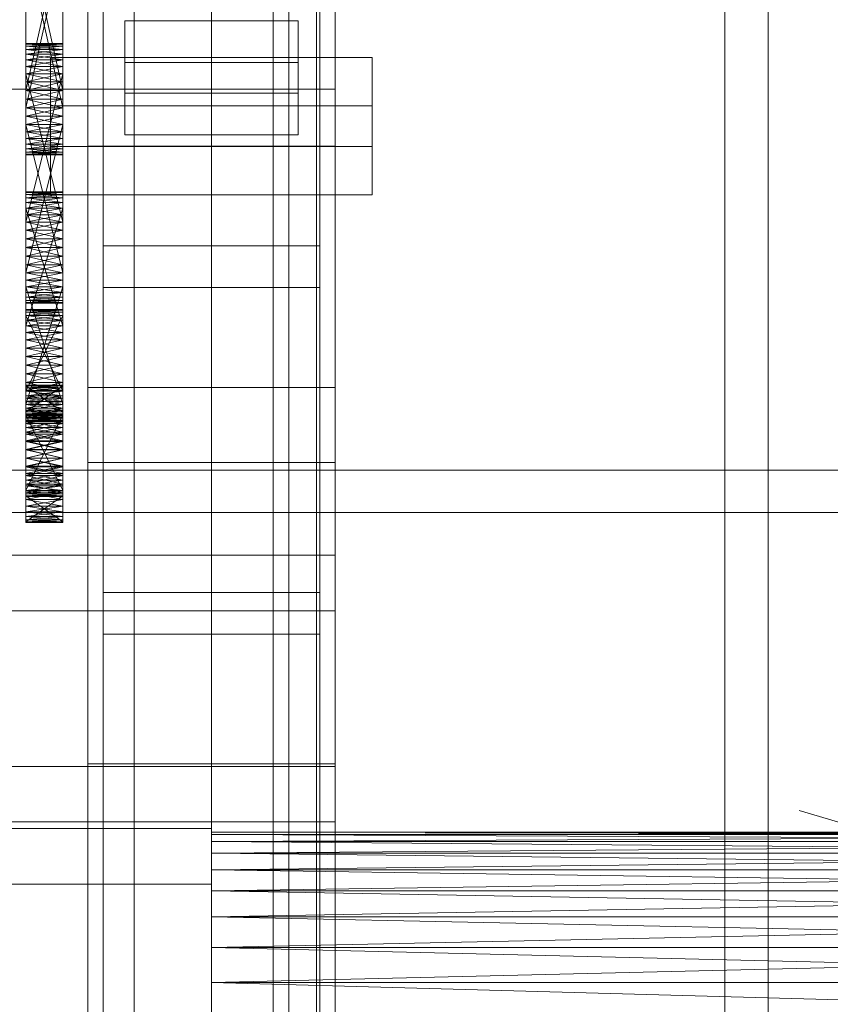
# Model space of a CAD drawing. Header units: millimetres. Extents: x -3490 to 61924, y -72580 to 6847.
# Tile 304 of 656: x 1449 to 1580, y -33686 to -33527. Entities that reach past the tile are written whole.
import ezdxf

# ---------------------------------------------------------------- set-up
doc = ezdxf.new("R2010")
doc.units = ezdxf.units.MM
for name, color, linetype, lineweight in [('COTAS_O', 1, 'Continuous', 0), ('frontal_C03', 7, 'Continuous', 0), ('frontal_secador', 7, 'Continuous', 0), ('frontal_tolva', 7, 'Continuous', 0)]:
    doc.layers.add(name, color=color, linetype=linetype, lineweight=lineweight)
doc.dimstyles.new('R19_100', dxfattribs={"dimtxt": 250, "dimasz": 150, "dimexe": 150, "dimexo": 80, "dimgap": 100, "dimtad": 1, "dimtih": 1, "dimtoh": 1, "dimdsep": 46, "dimcen": 0.09, "dimadec": 0, "dimazin": 0, "dimtfac": 1, "dimtdec": 4, "dimtofl": 0, "dimtmove": 0, "dimatfit": 3, "dimfxl": 1, "dimtolj": 1, "dimtzin": 0, "dimarcsym": 0})

# ---------------------------------------------------------------- blocks, each defined once
blk = doc.blocks.new('DIM_R29_57')
at = {"layer": 'COTAS_O'}
for p, q in [((-1725, -33700), (-1575, -33655)), ((1725, -33700), (1575, -33655)), ((-1725, -34400), (-1725, -33700)), ((-1725, -33700), (1725, -33700)), ((-1725, -33700), (-1575, -33745)), ((1725, -33700), (1575, -33745)), ((1725, -34400), (1725, -33700))]:
    blk.add_line(p, q, dxfattribs=at)
blk.add_text('3450 O', height=250, dxfattribs=at).set_placement((0, -33600))

msp = doc.modelspace()

# ---------------------------------------------------------------- linework, layer by layer
at = {"layer": 'frontal_C03'}
for p, q in [((1500, -32314.944), (1500, -34875.113)), ((1500, -34879.011), (1500, -32318.841)), ((1490, -35975), (1490, -32996.942)), ((1497, -35975), (1497, -32996.942)), ((1563, -35975), (1563, -32996.942)), ((1570, -35975), (1570, -32996.942)), ((1490, -35975), (1490, -33266.434)), ((1497, -35975), (1497, -33266.434)), ((1563, -35975), (1563, -33266.434)), ((1570, -35975), (1570, -33266.434)), ((1460, -33547.668), (1460, -33278.176)), ((1500, -33278.176), (1500, -33547.668)), ((1467.5, -33879.447), (1467.5, -33284.487)), ((1492.5, -33284.487), (1492.5, -33879.447)), ((1462.5, -33619.765), (1462.5, -33294.297)), ((1497.5, -33294.297), (1497.5, -33619.765)), ((1462.5, -33626.502), (1462.5, -33301.034)), ((1497.5, -33626.502), (1497.5, -33301.034)), ((1467.5, -33905.804), (1467.5, -33310.844)), ((1492.5, -33905.804), (1492.5, -33310.844)), ((1460, -33586.646), (1460, -33317.154)), ((1500, -33586.646), (1500, -33317.154)), ((1460, -33598.772), (1460, -33329.281)), ((1500, -33329.281), (1500, -33598.772)), ((1460, -33647.495), (1460, -33378.004)), ((1500, -33647.495), (1500, -33378.004)), ((1480, -33388.418), (1480, -33735.325)), ((1480, -33744.308), (1480, -33397.401)), ((1466, -33534.174), (1466, -33527.436)), ((1466, -33527.436), (1494, -33527.436)), ((1466, -33539.13), (1466, -33527.436)), ((1494, -33527.436), (1494, -33534.174)), ((1494, -33527.436), (1494, -33539.13)), ((1500, -33538.458), (1500, -33526.765)), ((1500, -33538.458), (1500, -33527.05)), ((1454, -33547.736), (1454, -33533.363)), ((1454, -33533.363), (1506, -33533.363)), ((1454, -33541.159), (1454, -33533.363)), ((1494, -33534.174), (1466, -33534.174)), ((1466, -33534.174), (1466, -33545.867)), ((1494, -33545.867), (1494, -33534.174)), ((1506, -33533.363), (1506, -33547.736)), ((1506, -33533.363), (1506, -33541.159)), ((-1500, -33538.458), (1500, -33538.458)), ((1494, -33539.13), (1466, -33539.13)), ((1466, -33539.13), (1466, -33545.867)), ((1494, -33545.867), (1494, -33539.13)), ((1506, -33541.159), (1454, -33541.159)), ((1454, -33541.159), (1454, -33555.532)), ((1506, -33555.532), (1506, -33541.159)), ((1466, -33545.867), (1494, -33545.867)), ((1506, -33547.736), (1454, -33547.736)), ((1454, -33547.736), (1454, -33555.532)), ((1500, -33547.668), (1460, -33547.668)), ((1460, -33547.668), (1460, -33586.646)), ((1460, -33817.159), (1460, -33547.668)), ((1500, -33586.646), (1500, -33547.668)), ((1500, -33547.668), (1500, -33817.159)), ((1506, -33555.532), (1506, -33547.736)), ((1454, -33555.532), (1506, -33555.532)), ((1462.5, -33570.525), (1462.5, -33563.788)), ((1462.5, -33563.788), (1497.5, -33563.788)), ((1462.5, -33889.257), (1462.5, -33563.788)), ((1497.5, -33563.788), (1497.5, -33570.525)), ((1497.5, -33563.788), (1497.5, -33889.257)), ((1497.5, -33570.525), (1462.5, -33570.525)), ((1462.5, -33895.994), (1462.5, -33570.525)), ((1497.5, -33895.994), (1497.5, -33570.525)), ((1460, -33586.646), (1500, -33586.646)), ((1460, -33856.137), (1460, -33586.646)), ((1500, -33856.137), (1500, -33586.646)), ((1500, -33598.772), (1460, -33598.772)), ((1460, -33598.772), (1460, -33647.495)), ((1460, -33868.264), (1460, -33598.772)), ((1500, -33647.495), (1500, -33598.772)), ((1500, -33598.772), (1500, -33868.264)), ((-1500, -33613.77), (1500, -33613.77)), ((1500, -33613.77), (1500, -33622.753)), ((1500, -33613.77), (1500, -33647.876)), ((1497.5, -33619.765), (1462.5, -33619.765)), ((1462.5, -33619.765), (1462.5, -33626.502)), ((1497.5, -33626.502), (1497.5, -33619.765)), ((1500, -33622.753), (-1500, -33622.753)), ((1500, -33656.859), (1500, -33622.753)), ((1462.5, -33626.502), (1497.5, -33626.502)), ((1500, -33647.876), (-1500, -33647.876)), ((1460, -33647.495), (1500, -33647.495)), ((1460, -33916.987), (1460, -33647.495)), ((1500, -33916.987), (1500, -33647.495)), ((1500, -33656.859), (1500, -33647.876)), ((-1500, -33656.859), (1500, -33656.859)), ((1440, -33657.91), (1480, -33657.91)), ((1480, -33657.91), (1480, -33666.893)), ((1480, -33657.91), (1480, -34004.816)), ((1480, -33666.893), (1440, -33666.893)), ((1480, -34013.799), (1480, -33666.893))]:
    msp.add_line(p, q, dxfattribs=at)
at = {"layer": 'frontal_secador'}
for p, q in [((1450, -33506.219), (1450, -33541.483)), ((1450, -33544.161), (1450, -33506.219)), ((1456, -33541.483), (1456, -33506.219)), ((1456, -33506.219), (1456, -33544.161)), ((1450, -33540.075), (1450, -33509.414)), ((1450, -33545.365), (1450, -33509.414)), ((1450, -33548.635), (1450, -33509.414)), ((1456, -33509.414), (1456, -33540.075)), ((1456, -33509.414), (1456, -33545.365)), ((1456, -33509.414), (1456, -33548.635)), ((1450, -33510.719), (1450, -33538.667)), ((1450, -33510.719), (1450, -33541.483)), ((1450, -33544.161), (1450, -33510.719)), ((1456, -33538.667), (1456, -33510.719)), ((1456, -33541.483), (1456, -33510.719)), ((1456, -33510.719), (1456, -33544.161)), ((1450, -33540.075), (1450, -33512.092)), ((1450, -33512.092), (1450, -33538.667)), ((1450, -33512.092), (1450, -33542.857)), ((1450, -33512.092), (1450, -33545.365)), ((1450, -33512.092), (1450, -33548.635)), ((1456, -33512.092), (1450, -33538.667)), ((1456, -33538.667), (1450, -33512.092)), ((1450, -33541.483), (1450, -33513.5)), ((1450, -33544.161), (1450, -33513.5)), ((1456, -33512.092), (1456, -33540.075)), ((1456, -33538.667), (1456, -33512.092)), ((1456, -33542.857), (1456, -33512.092)), ((1456, -33545.365), (1456, -33512.092)), ((1456, -33548.635), (1456, -33512.092)), ((1456, -33513.5), (1456, -33541.483)), ((1456, -33513.5), (1456, -33544.161)), ((1450, -33514.908), (1450, -33542.857)), ((1450, -33541.483), (1450, -33514.908)), ((1456, -33541.483), (1450, -33514.908)), ((1456, -33514.908), (1450, -33541.483)), ((1456, -33542.857), (1456, -33514.908)), ((1456, -33514.908), (1456, -33541.483)), ((1450, -33531.186), (1450, -33531.075)), ((1456, -33531.186), (1450, -33531.075)), ((1456, -33531.075), (1450, -33531.075)), ((1456, -33531.075), (1450, -33531.186)), ((1450, -33531.075), (1450, -33531.516)), ((1450, -33531.186), (1450, -33532.056)), ((1450, -33531.516), (1450, -33531.186)), ((1450, -33533.711), (1450, -33531.186)), ((1456, -33531.516), (1450, -33531.186)), ((1456, -33531.186), (1450, -33531.186)), ((1456, -33531.186), (1450, -33531.516)), ((1450, -33532.056), (1450, -33531.516)), ((1456, -33532.056), (1450, -33531.516)), ((1456, -33531.516), (1450, -33531.516)), ((1456, -33531.516), (1450, -33532.056)), ((1450, -33531.516), (1450, -33532.794)), ((1450, -33531.516), (1450, -33534.785)), ((1450, -33531.516), (1450, -33562.642)), ((1450, -33532.056), (1450, -33533.711)), ((1450, -33532.794), (1450, -33532.056)), ((1450, -33532.056), (1450, -33535.99)), ((1450, -33532.056), (1450, -33541.483)), ((1456, -33532.794), (1450, -33532.056)), ((1456, -33532.056), (1450, -33532.056)), ((1456, -33532.056), (1450, -33532.794)), ((1456, -33531.186), (1456, -33531.075)), ((1456, -33531.516), (1456, -33531.075)), ((1456, -33532.056), (1456, -33531.186)), ((1456, -33531.186), (1456, -33531.516)), ((1456, -33531.186), (1456, -33533.711)), ((1456, -33531.516), (1456, -33532.056)), ((1456, -33532.794), (1456, -33531.516)), ((1456, -33534.785), (1456, -33531.516)), ((1456, -33562.642), (1456, -33531.516)), ((1456, -33533.711), (1456, -33532.056)), ((1456, -33532.056), (1456, -33532.794)), ((1456, -33535.99), (1456, -33532.056)), ((1456, -33541.483), (1456, -33532.056)), ((1450, -33533.711), (1450, -33532.794)), ((1456, -33533.711), (1450, -33532.794)), ((1456, -33532.794), (1450, -33532.794)), ((1456, -33532.794), (1450, -33533.711)), ((1450, -33532.794), (1450, -33534.785)), ((1450, -33533.711), (1450, -33535.99)), ((1450, -33534.785), (1450, -33533.711)), ((1450, -33561.268), (1450, -33533.711)), ((1450, -33566.831), (1450, -33533.711)), ((1450, -33533.711), (1450, -33541.483)), ((1450, -33573.05), (1450, -33533.711)), ((1456, -33534.785), (1450, -33533.711)), ((1456, -33533.711), (1450, -33533.711)), ((1456, -33533.711), (1450, -33534.785)), ((1456, -33532.794), (1456, -33533.711)), ((1456, -33534.785), (1456, -33532.794)), ((1456, -33535.99), (1456, -33533.711)), ((1456, -33533.711), (1456, -33534.785)), ((1456, -33533.711), (1456, -33561.268)), ((1456, -33533.711), (1456, -33566.831)), ((1456, -33541.483), (1456, -33533.711)), ((1456, -33533.711), (1456, -33573.05)), ((1450, -33535.99), (1450, -33534.785)), ((1456, -33535.99), (1450, -33534.785)), ((1456, -33534.785), (1450, -33534.785)), ((1456, -33534.785), (1450, -33535.99)), ((1450, -33534.785), (1450, -33559.964)), ((1450, -33537.294), (1450, -33534.785)), ((1450, -33534.785), (1450, -33562.642)), ((1450, -33540.075), (1450, -33534.785)), ((1450, -33570.414), (1450, -33534.785)), ((1456, -33534.785), (1456, -33535.99)), ((1456, -33559.964), (1456, -33534.785)), ((1456, -33534.785), (1456, -33537.294)), ((1456, -33562.642), (1456, -33534.785)), ((1456, -33534.785), (1456, -33540.075)), ((1456, -33534.785), (1456, -33570.414)), ((1450, -33535.99), (1450, -33538.667)), ((1450, -33537.294), (1450, -33535.99)), ((1450, -33561.268), (1450, -33535.99)), ((1450, -33535.99), (1450, -33559.964)), ((1450, -33535.99), (1450, -33541.483)), ((1456, -33537.294), (1450, -33535.99)), ((1456, -33535.99), (1450, -33535.99)), ((1456, -33535.99), (1450, -33559.964)), ((1456, -33559.964), (1450, -33535.99)), ((1456, -33535.99), (1450, -33537.294)), ((1450, -33538.667), (1450, -33537.294)), ((1456, -33538.667), (1450, -33537.294)), ((1456, -33537.294), (1450, -33537.294)), ((1450, -33540.075), (1450, -33537.294)), ((1456, -33537.294), (1450, -33538.667)), ((1456, -33538.667), (1456, -33535.99)), ((1456, -33535.99), (1456, -33537.294)), ((1456, -33535.99), (1456, -33561.268)), ((1456, -33559.964), (1456, -33535.99)), ((1456, -33541.483), (1456, -33535.99)), ((1456, -33537.294), (1456, -33538.667)), ((1456, -33537.294), (1456, -33540.075)), ((1450, -33538.667), (1450, -33540.075)), ((1456, -33538.667), (1450, -33538.667)), ((1456, -33538.667), (1450, -33540.075)), ((1450, -33538.667), (1450, -33541.483)), ((1456, -33540.075), (1450, -33538.667)), ((1456, -33540.075), (1456, -33538.667)), ((1456, -33541.483), (1456, -33538.667)), ((1450, -33542.857), (1450, -33540.075)), ((1450, -33540.075), (1450, -33541.483)), ((1450, -33545.365), (1450, -33540.075)), ((1456, -33540.075), (1450, -33540.075)), ((1456, -33540.075), (1450, -33541.483)), ((1456, -33541.483), (1450, -33540.075)), ((1450, -33570.414), (1450, -33540.075)), ((1456, -33540.075), (1456, -33542.857)), ((1456, -33541.483), (1456, -33540.075)), ((1456, -33540.075), (1456, -33545.365)), ((1456, -33540.075), (1456, -33570.414)), ((1450, -33542.857), (1450, -33541.483)), ((1456, -33541.483), (1450, -33541.483)), ((1456, -33541.483), (1450, -33542.857)), ((1456, -33542.857), (1450, -33541.483)), ((1450, -33541.483), (1450, -33544.161)), ((1450, -33541.483), (1450, -33569.34)), ((1450, -33541.483), (1450, -33571.331)), ((1450, -33541.483), (1450, -33573.05)), ((1450, -33541.483), (1450, -33546.439)), ((1450, -33541.483), (1450, -33548.965)), ((1456, -33541.483), (1456, -33542.857)), ((1456, -33544.161), (1456, -33541.483)), ((1456, -33569.34), (1456, -33541.483)), ((1456, -33571.331), (1456, -33541.483)), ((1456, -33573.05), (1456, -33541.483)), ((1456, -33546.439), (1456, -33541.483)), ((1456, -33548.965), (1456, -33541.483)), ((1450, -33545.365), (1450, -33542.857)), ((1450, -33542.857), (1450, -33544.161)), ((1456, -33542.857), (1450, -33542.857)), ((1456, -33542.857), (1450, -33544.161)), ((1456, -33544.161), (1450, -33542.857)), ((1450, -33568.135), (1450, -33542.857)), ((1450, -33570.414), (1450, -33542.857)), ((1456, -33542.857), (1456, -33545.365)), ((1456, -33544.161), (1456, -33542.857)), ((1456, -33542.857), (1456, -33568.135)), ((1456, -33542.857), (1456, -33570.414)), ((1450, -33544.161), (1450, -33545.365)), ((1456, -33544.161), (1450, -33544.161)), ((1456, -33544.161), (1450, -33545.365)), ((1456, -33545.365), (1450, -33544.161)), ((1450, -33544.161), (1450, -33569.34)), ((1450, -33568.135), (1450, -33544.161)), ((1456, -33568.135), (1450, -33544.161)), ((1456, -33544.161), (1450, -33568.135)), ((1450, -33546.439), (1450, -33544.161)), ((1450, -33548.094), (1450, -33544.161)), ((1450, -33548.965), (1450, -33544.161)), ((1450, -33547.357), (1450, -33545.365)), ((1450, -33545.365), (1450, -33546.439)), ((1450, -33548.635), (1450, -33545.365)), ((1456, -33545.365), (1450, -33545.365)), ((1456, -33545.365), (1450, -33546.439)), ((1456, -33546.439), (1450, -33545.365)), ((1456, -33545.365), (1456, -33544.161)), ((1456, -33569.34), (1456, -33544.161)), ((1456, -33544.161), (1456, -33568.135)), ((1456, -33544.161), (1456, -33546.439)), ((1456, -33544.161), (1456, -33548.094)), ((1456, -33544.161), (1456, -33548.965)), ((1456, -33545.365), (1456, -33547.357)), ((1456, -33546.439), (1456, -33545.365)), ((1456, -33545.365), (1456, -33548.635)), ((1450, -33546.439), (1450, -33547.357)), ((1456, -33546.439), (1450, -33546.439)), ((1456, -33546.439), (1450, -33547.357)), ((1456, -33547.357), (1450, -33546.439)), ((1450, -33548.094), (1450, -33546.439)), ((1450, -33546.439), (1450, -33548.965)), ((1456, -33547.357), (1456, -33546.439)), ((1456, -33546.439), (1456, -33548.094)), ((1456, -33548.965), (1456, -33546.439)), ((1450, -33548.635), (1450, -33547.357)), ((1450, -33547.357), (1450, -33548.094)), ((1456, -33547.357), (1450, -33547.357)), ((1456, -33547.357), (1450, -33548.094)), ((1456, -33548.094), (1450, -33547.357)), ((1450, -33548.094), (1450, -33548.635)), ((1456, -33548.094), (1450, -33548.094)), ((1456, -33548.094), (1450, -33548.635)), ((1456, -33548.635), (1450, -33548.094)), ((1450, -33548.965), (1450, -33548.094)), ((1456, -33547.357), (1456, -33548.635)), ((1456, -33548.094), (1456, -33547.357)), ((1456, -33548.635), (1456, -33548.094)), ((1456, -33548.094), (1456, -33548.965)), ((1450, -33549.075), (1450, -33548.635)), ((1450, -33548.635), (1450, -33548.965)), ((1456, -33548.635), (1450, -33548.635)), ((1456, -33548.635), (1450, -33548.965)), ((1456, -33548.965), (1450, -33548.635)), ((1450, -33548.965), (1450, -33549.075)), ((1456, -33548.965), (1450, -33548.965)), ((1456, -33548.965), (1450, -33549.075)), ((1456, -33549.075), (1450, -33548.965)), ((1456, -33549.075), (1450, -33549.075)), ((1456, -33548.635), (1456, -33549.075)), ((1456, -33548.965), (1456, -33548.635)), ((1456, -33549.075), (1456, -33548.965)), ((1450, -33555.16), (1450, -33555.05)), ((1456, -33555.16), (1450, -33555.05)), ((1456, -33555.05), (1450, -33555.05)), ((1456, -33555.05), (1450, -33555.16)), ((1450, -33555.05), (1450, -33555.49)), ((1450, -33555.05), (1450, -33556.768)), ((1450, -33555.05), (1450, -33578.99)), ((1450, -33561.268), (1450, -33555.05)), ((1450, -33555.16), (1450, -33556.031)), ((1450, -33555.49), (1450, -33555.16)), ((1450, -33555.16), (1450, -33557.686)), ((1456, -33555.49), (1450, -33555.16)), ((1456, -33555.16), (1450, -33555.16)), ((1456, -33555.16), (1450, -33555.49)), ((1450, -33556.031), (1450, -33555.49)), ((1456, -33556.031), (1450, -33555.49)), ((1456, -33555.49), (1450, -33555.49)), ((1456, -33555.49), (1450, -33556.031)), ((1450, -33555.49), (1450, -33556.768)), ((1450, -33556.031), (1450, -33557.686)), ((1450, -33556.768), (1450, -33556.031)), ((1450, -33577.785), (1450, -33556.031)), ((1450, -33583.075), (1450, -33556.031)), ((1450, -33556.031), (1450, -33568.135)), ((1450, -33591.635), (1450, -33556.031)), ((1456, -33556.768), (1450, -33556.031)), ((1456, -33556.031), (1450, -33556.031)), ((1456, -33556.031), (1450, -33556.768)), ((1456, -33555.16), (1456, -33555.05)), ((1456, -33555.49), (1456, -33555.05)), ((1456, -33556.768), (1456, -33555.05)), ((1456, -33578.99), (1456, -33555.05)), ((1456, -33555.05), (1456, -33561.268)), ((1456, -33556.031), (1456, -33555.16)), ((1456, -33555.16), (1456, -33555.49)), ((1456, -33557.686), (1456, -33555.16)), ((1456, -33555.49), (1456, -33556.031)), ((1456, -33556.768), (1456, -33555.49)), ((1456, -33557.686), (1456, -33556.031)), ((1456, -33556.031), (1456, -33556.768)), ((1456, -33556.031), (1456, -33577.785)), ((1456, -33556.031), (1456, -33583.075)), ((1456, -33568.135), (1456, -33556.031)), ((1456, -33556.031), (1456, -33591.635)), ((1450, -33557.686), (1450, -33556.768)), ((1456, -33557.686), (1450, -33556.768)), ((1456, -33556.768), (1450, -33556.768)), ((1456, -33556.768), (1450, -33557.686)), ((1450, -33556.768), (1450, -33576.711)), ((1450, -33558.76), (1450, -33556.768)), ((1450, -33556.768), (1450, -33578.99)), ((1450, -33561.268), (1450, -33556.768)), ((1450, -33557.686), (1450, -33559.964)), ((1450, -33558.76), (1450, -33557.686)), ((1450, -33577.785), (1450, -33557.686)), ((1450, -33557.686), (1450, -33576.711)), ((1450, -33557.686), (1450, -33562.642)), ((1450, -33557.686), (1450, -33568.135)), ((1456, -33558.76), (1450, -33557.686)), ((1456, -33557.686), (1450, -33557.686)), ((1456, -33557.686), (1450, -33576.711)), ((1456, -33576.711), (1450, -33557.686)), ((1456, -33557.686), (1450, -33558.76)), ((1456, -33556.768), (1456, -33557.686)), ((1456, -33576.711), (1456, -33556.768)), ((1456, -33556.768), (1456, -33558.76)), ((1456, -33578.99), (1456, -33556.768)), ((1456, -33556.768), (1456, -33561.268)), ((1456, -33559.964), (1456, -33557.686)), ((1456, -33557.686), (1456, -33558.76)), ((1456, -33557.686), (1456, -33577.785)), ((1456, -33576.711), (1456, -33557.686)), ((1456, -33562.642), (1456, -33557.686)), ((1456, -33568.135), (1456, -33557.686)), ((1450, -33559.964), (1450, -33558.76)), ((1456, -33559.964), (1450, -33558.76)), ((1456, -33558.76), (1450, -33558.76)), ((1450, -33561.268), (1450, -33558.76)), ((1456, -33558.76), (1450, -33559.964)), ((1456, -33558.76), (1456, -33559.964)), ((1456, -33558.76), (1456, -33561.268)), ((1450, -33559.964), (1450, -33561.268)), ((1456, -33559.964), (1450, -33559.964)), ((1456, -33559.964), (1450, -33561.268)), ((1450, -33559.964), (1450, -33562.642)), ((1456, -33561.268), (1450, -33559.964)), ((1450, -33564.05), (1450, -33561.268)), ((1450, -33561.268), (1450, -33562.642)), ((1450, -33566.831), (1450, -33561.268)), ((1456, -33561.268), (1450, -33561.268)), ((1456, -33561.268), (1450, -33562.642)), ((1456, -33562.642), (1450, -33561.268)), ((1450, -33591.094), (1450, -33561.268)), ((1450, -33561.268), (1450, -33578.99)), ((1456, -33561.268), (1456, -33559.964)), ((1456, -33562.642), (1456, -33559.964)), ((1456, -33561.268), (1456, -33564.05)), ((1456, -33562.642), (1456, -33561.268)), ((1456, -33561.268), (1456, -33566.831)), ((1456, -33561.268), (1456, -33591.094)), ((1456, -33578.99), (1456, -33561.268)), ((1450, -33562.642), (1450, -33564.05)), ((1456, -33562.642), (1450, -33562.642)), ((1456, -33562.642), (1450, -33564.05)), ((1450, -33562.642), (1450, -33565.458)), ((1450, -33562.642), (1450, -33568.135)), ((1456, -33564.05), (1450, -33562.642)), ((1450, -33562.642), (1450, -33572.069)), ((1450, -33562.642), (1450, -33570.414)), ((1456, -33564.05), (1456, -33562.642)), ((1456, -33565.458), (1456, -33562.642)), ((1456, -33568.135), (1456, -33562.642)), ((1456, -33572.069), (1456, -33562.642)), ((1456, -33570.414), (1456, -33562.642)), ((1450, -33566.831), (1450, -33564.05)), ((1450, -33564.05), (1450, -33565.458)), ((1456, -33564.05), (1450, -33564.05)), ((1456, -33564.05), (1450, -33565.458)), ((1456, -33565.458), (1450, -33564.05)), ((1456, -33564.05), (1456, -33566.831)), ((1456, -33565.458), (1456, -33564.05)), ((1450, -33565.458), (1450, -33566.831)), ((1456, -33565.458), (1450, -33565.458)), ((1456, -33565.458), (1450, -33566.831)), ((1450, -33565.458), (1450, -33568.135)), ((1456, -33566.831), (1450, -33565.458)), ((1456, -33566.831), (1456, -33565.458)), ((1456, -33568.135), (1456, -33565.458)), ((1450, -33569.34), (1450, -33566.831)), ((1450, -33566.831), (1450, -33568.135)), ((1450, -33571.331), (1450, -33566.831)), ((1450, -33573.05), (1450, -33566.831)), ((1456, -33566.831), (1450, -33566.831)), ((1456, -33566.831), (1450, -33568.135)), ((1456, -33568.135), (1450, -33566.831)), ((1450, -33591.094), (1450, -33566.831)), ((1456, -33566.831), (1456, -33569.34)), ((1456, -33568.135), (1456, -33566.831)), ((1456, -33566.831), (1456, -33571.331)), ((1456, -33566.831), (1456, -33573.05)), ((1456, -33566.831), (1456, -33591.094)), ((1450, -33569.34), (1450, -33568.135)), ((1456, -33568.135), (1450, -33568.135)), ((1456, -33568.135), (1450, -33569.34)), ((1456, -33569.34), (1450, -33568.135)), ((1450, -33568.135), (1450, -33570.414)), ((1450, -33568.135), (1450, -33590.357)), ((1450, -33568.135), (1450, -33591.635)), ((1450, -33568.135), (1450, -33572.069)), ((1456, -33568.135), (1456, -33569.34)), ((1456, -33570.414), (1456, -33568.135)), ((1456, -33590.357), (1456, -33568.135)), ((1456, -33591.635), (1456, -33568.135)), ((1456, -33572.069), (1456, -33568.135)), ((1450, -33571.331), (1450, -33569.34)), ((1450, -33569.34), (1450, -33570.414)), ((1456, -33569.34), (1450, -33569.34)), ((1456, -33569.34), (1450, -33570.414)), ((1456, -33570.414), (1450, -33569.34)), ((1450, -33589.439), (1450, -33569.34)), ((1450, -33591.094), (1450, -33569.34)), ((1450, -33570.414), (1450, -33571.331)), ((1456, -33570.414), (1450, -33570.414)), ((1456, -33570.414), (1450, -33571.331)), ((1456, -33571.331), (1450, -33570.414)), ((1450, -33570.414), (1450, -33590.357)), ((1450, -33589.439), (1450, -33570.414)), ((1456, -33589.439), (1450, -33570.414)), ((1456, -33570.414), (1450, -33589.439)), ((1450, -33572.069), (1450, -33570.414)), ((1450, -33572.939), (1450, -33570.414)), ((1456, -33569.34), (1456, -33571.331)), ((1456, -33570.414), (1456, -33569.34)), ((1456, -33569.34), (1456, -33589.439)), ((1456, -33569.34), (1456, -33591.094)), ((1456, -33571.331), (1456, -33570.414)), ((1456, -33590.357), (1456, -33570.414)), ((1456, -33570.414), (1456, -33589.439)), ((1456, -33570.414), (1456, -33572.069)), ((1456, -33570.414), (1456, -33572.939)), ((1450, -33572.609), (1450, -33571.331)), ((1450, -33571.331), (1450, -33572.069)), ((1450, -33573.05), (1450, -33571.331)), ((1456, -33571.331), (1450, -33571.331)), ((1456, -33571.331), (1450, -33572.069)), ((1456, -33572.069), (1450, -33571.331)), ((1450, -33572.069), (1450, -33572.609)), ((1456, -33572.069), (1450, -33572.069)), ((1456, -33572.069), (1450, -33572.609)), ((1456, -33572.609), (1450, -33572.069)), ((1450, -33572.939), (1450, -33572.069)), ((1456, -33571.331), (1456, -33572.609)), ((1456, -33572.069), (1456, -33571.331)), ((1456, -33571.331), (1456, -33573.05)), ((1456, -33572.609), (1456, -33572.069)), ((1456, -33572.069), (1456, -33572.939)), ((1450, -33573.05), (1450, -33572.609)), ((1450, -33572.609), (1450, -33572.939)), ((1456, -33572.609), (1450, -33572.609)), ((1456, -33572.609), (1450, -33572.939)), ((1456, -33572.939), (1450, -33572.609)), ((1450, -33572.939), (1450, -33573.05)), ((1456, -33572.939), (1450, -33572.939)), ((1456, -33572.939), (1450, -33573.05)), ((1456, -33573.05), (1450, -33572.939)), ((1456, -33573.05), (1450, -33573.05)), ((1456, -33572.609), (1456, -33573.05)), ((1456, -33572.939), (1456, -33572.609)), ((1456, -33573.05), (1456, -33572.939)), ((1450, -33574.186), (1450, -33574.075)), ((1456, -33574.186), (1450, -33574.075)), ((1456, -33574.075), (1450, -33574.075)), ((1456, -33574.075), (1450, -33574.186)), ((1450, -33574.075), (1450, -33574.516)), ((1450, -33574.186), (1450, -33575.056)), ((1450, -33574.516), (1450, -33574.186)), ((1450, -33588.01), (1450, -33574.186)), ((1450, -33574.186), (1450, -33578.99)), ((1450, -33592.51), (1450, -33574.186)), ((1450, -33574.186), (1450, -33589.439)), ((1450, -33602.572), (1450, -33574.186)), ((1456, -33574.516), (1450, -33574.186)), ((1456, -33574.186), (1450, -33574.186)), ((1456, -33574.186), (1450, -33574.516)), ((1450, -33575.056), (1450, -33574.516)), ((1456, -33575.056), (1450, -33574.516)), ((1456, -33574.516), (1450, -33574.516)), ((1456, -33574.516), (1450, -33575.056)), ((1450, -33574.516), (1450, -33587.272)), ((1450, -33575.794), (1450, -33574.516)), ((1450, -33574.516), (1450, -33588.927)), ((1450, -33577.785), (1450, -33574.516)), ((1450, -33583.075), (1450, -33574.516)), ((1450, -33575.056), (1450, -33576.711)), ((1450, -33575.794), (1450, -33575.056)), ((1450, -33588.01), (1450, -33575.056)), ((1450, -33575.056), (1450, -33587.272)), ((1450, -33575.056), (1450, -33578.99)), ((1456, -33575.794), (1450, -33575.056)), ((1456, -33575.056), (1450, -33575.056)), ((1456, -33575.056), (1450, -33587.272)), ((1456, -33587.272), (1450, -33575.056)), ((1456, -33575.056), (1450, -33575.794)), ((1456, -33574.186), (1456, -33574.075)), ((1456, -33574.516), (1456, -33574.075)), ((1456, -33575.056), (1456, -33574.186)), ((1456, -33574.186), (1456, -33574.516)), ((1456, -33574.186), (1456, -33588.01)), ((1456, -33578.99), (1456, -33574.186)), ((1456, -33574.186), (1456, -33592.51)), ((1456, -33589.439), (1456, -33574.186)), ((1456, -33574.186), (1456, -33602.572)), ((1456, -33574.516), (1456, -33575.056)), ((1456, -33587.272), (1456, -33574.516)), ((1456, -33574.516), (1456, -33575.794)), ((1456, -33588.927), (1456, -33574.516)), ((1456, -33574.516), (1456, -33577.785)), ((1456, -33574.516), (1456, -33583.075)), ((1456, -33576.711), (1456, -33575.056)), ((1456, -33575.056), (1456, -33575.794)), ((1456, -33575.056), (1456, -33588.01)), ((1456, -33587.272), (1456, -33575.056)), ((1456, -33578.99), (1456, -33575.056)), ((1450, -33576.711), (1450, -33575.794)), ((1456, -33576.711), (1450, -33575.794)), ((1456, -33575.794), (1450, -33575.794)), ((1450, -33577.785), (1450, -33575.794)), ((1456, -33575.794), (1450, -33576.711)), ((1450, -33576.711), (1450, -33577.785)), ((1456, -33576.711), (1450, -33576.711)), ((1456, -33576.711), (1450, -33577.785)), ((1450, -33576.711), (1450, -33578.99)), ((1456, -33577.785), (1450, -33576.711)), ((1456, -33575.794), (1456, -33576.711)), ((1456, -33575.794), (1456, -33577.785)), ((1456, -33577.785), (1456, -33576.711)), ((1456, -33578.99), (1456, -33576.711)), ((1450, -33580.294), (1450, -33577.785)), ((1450, -33577.785), (1450, -33578.99)), ((1450, -33583.075), (1450, -33577.785)), ((1456, -33577.785), (1450, -33577.785)), ((1456, -33577.785), (1450, -33578.99)), ((1456, -33578.99), (1450, -33577.785)), ((1456, -33577.785), (1456, -33580.294)), ((1456, -33578.99), (1456, -33577.785)), ((1456, -33577.785), (1456, -33583.075)), ((1450, -33578.99), (1450, -33580.294)), ((1456, -33578.99), (1450, -33578.99)), ((1456, -33578.99), (1450, -33580.294)), ((1450, -33578.99), (1450, -33581.667)), ((1450, -33578.99), (1450, -33584.483)), ((1450, -33578.99), (1450, -33589.439)), ((1456, -33580.294), (1450, -33578.99)), ((1450, -33578.99), (1450, -33591.094)), ((1450, -33583.075), (1450, -33580.294)), ((1450, -33580.294), (1450, -33581.667)), ((1456, -33580.294), (1450, -33580.294)), ((1456, -33580.294), (1450, -33581.667)), ((1456, -33581.667), (1450, -33580.294)), ((1456, -33580.294), (1456, -33578.99)), ((1456, -33581.667), (1456, -33578.99)), ((1456, -33584.483), (1456, -33578.99)), ((1456, -33589.439), (1456, -33578.99)), ((1456, -33591.094), (1456, -33578.99)), ((1456, -33580.294), (1456, -33583.075)), ((1456, -33581.667), (1456, -33580.294)), ((1450, -33581.667), (1450, -33583.075)), ((1456, -33581.667), (1450, -33581.667)), ((1456, -33581.667), (1450, -33583.075)), ((1450, -33581.667), (1450, -33584.483)), ((1456, -33583.075), (1450, -33581.667)), ((1456, -33583.075), (1456, -33581.667)), ((1456, -33584.483), (1456, -33581.667)), ((1450, -33585.857), (1450, -33583.075)), ((1450, -33583.075), (1450, -33584.483)), ((1450, -33588.365), (1450, -33583.075)), ((1450, -33591.635), (1450, -33583.075)), ((1456, -33583.075), (1450, -33583.075)), ((1456, -33583.075), (1450, -33584.483)), ((1456, -33584.483), (1450, -33583.075)), ((1450, -33604.18), (1450, -33583.075)), ((1450, -33583.075), (1450, -33588.927)), ((1456, -33583.075), (1456, -33585.857)), ((1456, -33584.483), (1456, -33583.075)), ((1456, -33583.075), (1456, -33588.365)), ((1456, -33583.075), (1456, -33591.635)), ((1456, -33583.075), (1456, -33604.18)), ((1456, -33588.927), (1456, -33583.075)), ((1450, -33584.483), (1450, -33585.857)), ((1456, -33584.483), (1450, -33584.483)), ((1456, -33584.483), (1450, -33585.857)), ((1450, -33584.483), (1450, -33587.161)), ((1450, -33584.483), (1450, -33589.439)), ((1456, -33585.857), (1450, -33584.483)), ((1456, -33585.857), (1456, -33584.483)), ((1456, -33587.161), (1456, -33584.483)), ((1456, -33589.439), (1456, -33584.483)), ((1450, -33588.365), (1450, -33585.857)), ((1450, -33585.857), (1450, -33587.161)), ((1456, -33585.857), (1450, -33585.857)), ((1456, -33585.857), (1450, -33587.161)), ((1456, -33587.161), (1450, -33585.857)), ((1450, -33586.402), (1450, -33586.291)), ((1456, -33586.402), (1450, -33586.291)), ((1456, -33586.291), (1450, -33586.291)), ((1456, -33586.291), (1450, -33586.402)), ((1450, -33586.291), (1450, -33590.611)), ((1450, -33586.731), (1450, -33586.291)), ((1450, -33586.291), (1450, -33591.481)), ((1450, -33588.01), (1450, -33586.291)), ((1450, -33586.402), (1450, -33587.272)), ((1450, -33586.731), (1450, -33586.402)), ((1450, -33590.94), (1450, -33586.402)), ((1450, -33586.402), (1450, -33590.611)), ((1450, -33586.402), (1450, -33588.927)), ((1450, -33586.402), (1450, -33593.883)), ((1450, -33594.21), (1450, -33586.402)), ((1450, -33586.402), (1450, -33603.31)), ((1450, -33604.79), (1450, -33586.402)), ((1456, -33586.731), (1450, -33586.402)), ((1456, -33586.402), (1450, -33586.402)), ((1456, -33586.402), (1450, -33590.611)), ((1456, -33590.611), (1450, -33586.402)), ((1456, -33586.402), (1450, -33586.731)), ((1450, -33587.272), (1450, -33586.731)), ((1456, -33587.272), (1450, -33586.731)), ((1456, -33586.731), (1450, -33586.731)), ((1450, -33588.01), (1450, -33586.731)), ((1456, -33586.731), (1450, -33587.272)), ((1456, -33585.857), (1456, -33588.365)), ((1456, -33587.161), (1456, -33585.857)), ((1456, -33586.402), (1456, -33586.291)), ((1456, -33590.611), (1456, -33586.291)), ((1456, -33586.291), (1456, -33586.731)), ((1456, -33591.481), (1456, -33586.291)), ((1456, -33586.291), (1456, -33588.01)), ((1456, -33587.272), (1456, -33586.402)), ((1456, -33586.402), (1456, -33586.731)), ((1456, -33586.402), (1456, -33590.94)), ((1456, -33590.611), (1456, -33586.402)), ((1456, -33588.927), (1456, -33586.402)), ((1456, -33593.883), (1456, -33586.402)), ((1456, -33586.402), (1456, -33594.21)), ((1456, -33603.31), (1456, -33586.402)), ((1456, -33586.402), (1456, -33604.79)), ((1456, -33586.731), (1456, -33587.272)), ((1456, -33586.731), (1456, -33588.01)), ((1450, -33587.161), (1450, -33588.365)), ((1456, -33587.161), (1450, -33587.161)), ((1456, -33587.161), (1450, -33588.365)), ((1450, -33587.161), (1450, -33589.439)), ((1456, -33588.365), (1450, -33587.161)), ((1450, -33587.272), (1450, -33588.01)), ((1456, -33587.272), (1450, -33587.272)), ((1456, -33587.272), (1450, -33588.01)), ((1450, -33587.272), (1450, -33588.927)), ((1456, -33588.01), (1450, -33587.272)), ((1450, -33590.001), (1450, -33588.01)), ((1450, -33588.01), (1450, -33588.927)), ((1450, -33592.51), (1450, -33588.01)), ((1456, -33588.01), (1450, -33588.01)), ((1456, -33588.01), (1450, -33588.927)), ((1456, -33588.927), (1450, -33588.01)), ((1450, -33588.01), (1450, -33591.481)), ((1450, -33598.072), (1450, -33588.01)), ((1456, -33588.365), (1456, -33587.161)), ((1456, -33589.439), (1456, -33587.161)), ((1456, -33588.01), (1456, -33587.272)), ((1456, -33588.927), (1456, -33587.272)), ((1456, -33588.01), (1456, -33590.001)), ((1456, -33588.927), (1456, -33588.01)), ((1456, -33588.01), (1456, -33592.51)), ((1456, -33591.481), (1456, -33588.01)), ((1456, -33588.01), (1456, -33598.072)), ((1450, -33590.357), (1450, -33588.365)), ((1450, -33588.365), (1450, -33589.439)), ((1450, -33591.635), (1450, -33588.365)), ((1456, -33588.365), (1450, -33588.365)), ((1456, -33588.365), (1450, -33589.439)), ((1456, -33589.439), (1450, -33588.365)), ((1450, -33604.18), (1450, -33588.365)), ((1450, -33588.927), (1450, -33590.001)), ((1456, -33588.927), (1450, -33588.927)), ((1456, -33588.927), (1450, -33590.001)), ((1450, -33588.927), (1450, -33591.205)), ((1450, -33588.927), (1450, -33593.883)), ((1456, -33590.001), (1450, -33588.927)), ((1450, -33588.927), (1450, -33599.377)), ((1450, -33588.927), (1450, -33604.18)), ((1450, -33590.357), (1450, -33589.439)), ((1456, -33589.439), (1450, -33589.439)), ((1456, -33589.439), (1450, -33590.357)), ((1456, -33590.357), (1450, -33589.439)), ((1450, -33589.439), (1450, -33591.094)), ((1450, -33589.439), (1450, -33603.85)), ((1450, -33589.439), (1450, -33604.291)), ((1450, -33589.439), (1450, -33602.572)), ((1450, -33589.439), (1450, -33591.965)), ((1456, -33588.365), (1456, -33590.357)), ((1456, -33589.439), (1456, -33588.365)), ((1456, -33588.365), (1456, -33591.635)), ((1456, -33588.365), (1456, -33604.18)), ((1456, -33590.001), (1456, -33588.927)), ((1456, -33591.205), (1456, -33588.927)), ((1456, -33593.883), (1456, -33588.927)), ((1456, -33599.377), (1456, -33588.927)), ((1456, -33604.18), (1456, -33588.927)), ((1456, -33589.439), (1456, -33590.357)), ((1456, -33591.094), (1456, -33589.439)), ((1456, -33603.85), (1456, -33589.439)), ((1456, -33604.291), (1456, -33589.439)), ((1456, -33602.572), (1456, -33589.439)), ((1456, -33591.965), (1456, -33589.439)), ((1450, -33592.51), (1450, -33590.001)), ((1450, -33590.001), (1450, -33591.205)), ((1456, -33590.001), (1450, -33590.001)), ((1456, -33590.001), (1450, -33591.205)), ((1456, -33591.205), (1450, -33590.001)), ((1450, -33591.635), (1450, -33590.357)), ((1450, -33590.357), (1450, -33591.094)), ((1456, -33590.357), (1450, -33590.357)), ((1456, -33590.357), (1450, -33591.094)), ((1456, -33591.094), (1450, -33590.357)), ((1450, -33603.31), (1450, -33590.357)), ((1450, -33604.18), (1450, -33590.357)), ((1450, -33590.611), (1450, -33590.94)), ((1456, -33590.611), (1450, -33590.611)), ((1456, -33590.611), (1450, -33590.94)), ((1450, -33590.611), (1450, -33591.481)), ((1456, -33590.94), (1450, -33590.611)), ((1450, -33592.219), (1450, -33590.94)), ((1450, -33590.94), (1450, -33591.481)), ((1450, -33594.21), (1450, -33590.94)), ((1456, -33590.94), (1450, -33590.94)), ((1456, -33590.94), (1450, -33591.481)), ((1456, -33591.481), (1450, -33590.94)), ((1450, -33591.094), (1450, -33591.635)), ((1456, -33591.094), (1450, -33591.094)), ((1456, -33591.094), (1450, -33591.635)), ((1456, -33591.635), (1450, -33591.094)), ((1450, -33591.094), (1450, -33603.85)), ((1450, -33603.31), (1450, -33591.094)), ((1456, -33603.31), (1450, -33591.094)), ((1456, -33591.094), (1450, -33603.31)), ((1450, -33591.965), (1450, -33591.094)), ((1450, -33591.205), (1450, -33592.51)), ((1456, -33591.205), (1450, -33591.205)), ((1456, -33591.205), (1450, -33592.51)), ((1450, -33591.205), (1450, -33593.883)), ((1456, -33592.51), (1450, -33591.205)), ((1450, -33591.481), (1450, -33592.219)), ((1456, -33591.481), (1450, -33591.481)), ((1456, -33591.481), (1450, -33592.219)), ((1450, -33591.481), (1450, -33593.136)), ((1450, -33591.481), (1450, -33595.414)), ((1450, -33591.481), (1450, -33600.908)), ((1450, -33591.481), (1450, -33608.389)), ((1450, -33598.072), (1450, -33591.481)), ((1456, -33592.219), (1450, -33591.481)), ((1456, -33590.001), (1456, -33592.51)), ((1456, -33591.205), (1456, -33590.001)), ((1456, -33590.357), (1456, -33591.635)), ((1456, -33591.094), (1456, -33590.357)), ((1456, -33590.357), (1456, -33603.31)), ((1456, -33590.357), (1456, -33604.18)), ((1456, -33590.94), (1456, -33590.611)), ((1456, -33591.481), (1456, -33590.611)), ((1456, -33590.94), (1456, -33592.219)), ((1456, -33591.481), (1456, -33590.94)), ((1456, -33590.94), (1456, -33594.21)), ((1456, -33591.635), (1456, -33591.094)), ((1456, -33603.85), (1456, -33591.094)), ((1456, -33591.094), (1456, -33603.31)), ((1456, -33591.094), (1456, -33591.965)), ((1456, -33592.51), (1456, -33591.205)), ((1456, -33593.883), (1456, -33591.205)), ((1456, -33592.219), (1456, -33591.481)), ((1456, -33593.136), (1456, -33591.481)), ((1456, -33595.414), (1456, -33591.481)), ((1456, -33600.908), (1456, -33591.481)), ((1456, -33608.389), (1456, -33591.481)), ((1456, -33591.481), (1456, -33598.072)), ((1450, -33592.075), (1450, -33591.635)), ((1450, -33591.635), (1450, -33591.965)), ((1456, -33591.635), (1450, -33591.635)), ((1456, -33591.635), (1450, -33591.965)), ((1456, -33591.965), (1450, -33591.635)), ((1450, -33591.965), (1450, -33592.075)), ((1456, -33591.965), (1450, -33591.965)), ((1456, -33591.965), (1450, -33592.075)), ((1456, -33592.075), (1450, -33591.965)), ((1456, -33592.075), (1450, -33592.075)), ((1450, -33594.21), (1450, -33592.219)), ((1450, -33592.219), (1450, -33593.136)), ((1456, -33592.219), (1450, -33592.219)), ((1456, -33592.219), (1450, -33593.136)), ((1456, -33593.136), (1450, -33592.219)), ((1450, -33595.291), (1450, -33592.51)), ((1450, -33592.51), (1450, -33593.883)), ((1450, -33598.072), (1450, -33592.51)), ((1450, -33602.572), (1450, -33592.51)), ((1456, -33592.51), (1450, -33592.51)), ((1456, -33592.51), (1450, -33593.883)), ((1456, -33593.883), (1450, -33592.51)), ((1456, -33591.635), (1456, -33592.075)), ((1456, -33591.965), (1456, -33591.635)), ((1456, -33592.075), (1456, -33591.965)), ((1456, -33592.219), (1456, -33594.21)), ((1456, -33593.136), (1456, -33592.219)), ((1456, -33592.51), (1456, -33595.291)), ((1456, -33593.883), (1456, -33592.51)), ((1456, -33592.51), (1456, -33598.072)), ((1456, -33592.51), (1456, -33602.572)), ((1450, -33593.136), (1450, -33594.21)), ((1456, -33593.136), (1450, -33593.136)), ((1456, -33593.136), (1450, -33594.21)), ((1450, -33593.136), (1450, -33595.414)), ((1456, -33594.21), (1450, -33593.136)), ((1450, -33593.883), (1450, -33595.291)), ((1456, -33593.883), (1450, -33593.883)), ((1456, -33593.883), (1450, -33595.291)), ((1450, -33593.883), (1450, -33596.699)), ((1450, -33593.883), (1450, -33599.377)), ((1450, -33593.883), (1450, -33603.31)), ((1456, -33595.291), (1450, -33593.883)), ((1450, -33596.719), (1450, -33594.21)), ((1450, -33594.21), (1450, -33595.414)), ((1450, -33599.5), (1450, -33594.21)), ((1450, -33604.79), (1450, -33594.21)), ((1456, -33594.21), (1450, -33594.21)), ((1456, -33594.21), (1450, -33595.414)), ((1456, -33595.414), (1450, -33594.21)), ((1456, -33594.21), (1456, -33593.136)), ((1456, -33595.414), (1456, -33593.136)), ((1456, -33595.291), (1456, -33593.883)), ((1456, -33596.699), (1456, -33593.883)), ((1456, -33599.377), (1456, -33593.883)), ((1456, -33603.31), (1456, -33593.883)), ((1456, -33594.21), (1456, -33596.719)), ((1456, -33595.414), (1456, -33594.21)), ((1456, -33594.21), (1456, -33599.5)), ((1456, -33594.21), (1456, -33604.79)), ((1450, -33598.072), (1450, -33595.291)), ((1450, -33595.291), (1450, -33596.699)), ((1456, -33595.291), (1450, -33595.291)), ((1456, -33595.291), (1450, -33596.699)), ((1456, -33596.699), (1450, -33595.291)), ((1450, -33595.414), (1450, -33596.719)), ((1456, -33595.414), (1450, -33595.414)), ((1456, -33595.414), (1450, -33596.719)), ((1450, -33595.414), (1450, -33598.092)), ((1450, -33595.414), (1450, -33600.908)), ((1456, -33596.719), (1450, -33595.414)), ((1456, -33595.291), (1456, -33598.072)), ((1456, -33596.699), (1456, -33595.291)), ((1456, -33596.719), (1456, -33595.414)), ((1456, -33598.092), (1456, -33595.414)), ((1456, -33600.908), (1456, -33595.414)), ((1450, -33596.699), (1450, -33598.072)), ((1456, -33596.699), (1450, -33596.699)), ((1456, -33596.699), (1450, -33598.072)), ((1450, -33596.699), (1450, -33599.377)), ((1456, -33598.072), (1450, -33596.699)), ((1450, -33599.5), (1450, -33596.719)), ((1450, -33596.719), (1450, -33598.092)), ((1456, -33596.719), (1450, -33596.719)), ((1456, -33596.719), (1450, -33598.092)), ((1456, -33598.092), (1450, -33596.719)), ((1456, -33598.072), (1456, -33596.699)), ((1456, -33599.377), (1456, -33596.699)), ((1456, -33596.719), (1456, -33599.5)), ((1456, -33598.092), (1456, -33596.719)), ((1450, -33600.581), (1450, -33598.072)), ((1450, -33598.072), (1450, -33599.377)), ((1450, -33602.572), (1450, -33598.072)), ((1456, -33598.072), (1450, -33598.072)), ((1456, -33598.072), (1450, -33599.377)), ((1456, -33599.377), (1450, -33598.072)), ((1450, -33608.389), (1450, -33598.072)), ((1450, -33598.092), (1450, -33599.5)), ((1456, -33598.092), (1450, -33598.092)), ((1456, -33598.092), (1450, -33599.5)), ((1450, -33598.092), (1450, -33600.908)), ((1456, -33599.5), (1450, -33598.092)), ((1450, -33599.377), (1450, -33600.581)), ((1456, -33599.377), (1450, -33599.377)), ((1456, -33599.377), (1450, -33600.581)), ((1450, -33599.377), (1450, -33601.655)), ((1450, -33599.377), (1450, -33603.31)), ((1456, -33600.581), (1450, -33599.377)), ((1450, -33599.377), (1450, -33604.18)), ((1456, -33598.072), (1456, -33600.581)), ((1456, -33599.377), (1456, -33598.072)), ((1456, -33598.072), (1456, -33602.572)), ((1456, -33598.072), (1456, -33608.389)), ((1456, -33599.5), (1456, -33598.092)), ((1456, -33600.908), (1456, -33598.092)), ((1456, -33600.581), (1456, -33599.377)), ((1456, -33601.655), (1456, -33599.377)), ((1456, -33603.31), (1456, -33599.377)), ((1456, -33604.18), (1456, -33599.377)), ((1450, -33602.281), (1450, -33599.5)), ((1450, -33599.5), (1450, -33600.908)), ((1450, -33604.79), (1450, -33599.5)), ((1456, -33599.5), (1450, -33599.5)), ((1456, -33599.5), (1450, -33600.908)), ((1456, -33600.908), (1450, -33599.5)), ((1450, -33602.572), (1450, -33600.581)), ((1450, -33600.581), (1450, -33601.655)), ((1456, -33600.581), (1450, -33600.581)), ((1456, -33600.581), (1450, -33601.655)), ((1456, -33601.655), (1450, -33600.581)), ((1450, -33600.908), (1450, -33602.281)), ((1456, -33600.908), (1450, -33600.908)), ((1456, -33600.908), (1450, -33602.281)), ((1450, -33600.908), (1450, -33603.586)), ((1450, -33600.908), (1450, -33605.864)), ((1450, -33600.908), (1450, -33608.389)), ((1456, -33602.281), (1450, -33600.908)), ((1456, -33599.5), (1456, -33602.281)), ((1456, -33600.908), (1456, -33599.5)), ((1456, -33599.5), (1456, -33604.79)), ((1456, -33600.581), (1456, -33602.572)), ((1456, -33601.655), (1456, -33600.581)), ((1456, -33602.281), (1456, -33600.908)), ((1456, -33603.586), (1456, -33600.908)), ((1456, -33605.864), (1456, -33600.908)), ((1456, -33608.389), (1456, -33600.908)), ((1450, -33601.655), (1450, -33602.572)), ((1456, -33601.655), (1450, -33601.655)), ((1456, -33601.655), (1450, -33602.572)), ((1450, -33601.655), (1450, -33603.31)), ((1456, -33602.572), (1450, -33601.655)), ((1450, -33604.79), (1450, -33602.281)), ((1450, -33602.281), (1450, -33603.586)), ((1456, -33602.281), (1450, -33602.281)), ((1456, -33602.281), (1450, -33603.586)), ((1456, -33603.586), (1450, -33602.281)), ((1450, -33603.85), (1450, -33602.572)), ((1450, -33602.572), (1450, -33603.31)), ((1450, -33604.291), (1450, -33602.572)), ((1456, -33602.572), (1450, -33602.572)), ((1456, -33602.572), (1450, -33603.31)), ((1456, -33603.31), (1450, -33602.572)), ((1450, -33608.389), (1450, -33602.572)), ((1456, -33602.572), (1456, -33601.655)), ((1456, -33603.31), (1456, -33601.655)), ((1456, -33602.281), (1456, -33604.79)), ((1456, -33603.586), (1456, -33602.281)), ((1456, -33602.572), (1456, -33603.85)), ((1456, -33603.31), (1456, -33602.572)), ((1456, -33602.572), (1456, -33604.291)), ((1456, -33602.572), (1456, -33608.389)), ((1450, -33603.85), (1450, -33603.31)), ((1456, -33603.31), (1450, -33603.31)), ((1456, -33603.31), (1450, -33603.85)), ((1456, -33603.85), (1450, -33603.31)), ((1450, -33603.31), (1450, -33604.18)), ((1450, -33603.31), (1450, -33608.5)), ((1450, -33603.31), (1450, -33608.06)), ((1450, -33603.31), (1450, -33604.79)), ((1450, -33603.586), (1450, -33604.79)), ((1456, -33603.586), (1450, -33603.586)), ((1456, -33603.586), (1450, -33604.79)), ((1450, -33603.586), (1450, -33605.864)), ((1456, -33604.79), (1450, -33603.586)), ((1450, -33604.291), (1450, -33603.85)), ((1450, -33603.85), (1450, -33604.18)), ((1456, -33603.85), (1450, -33603.85)), ((1456, -33603.85), (1450, -33604.18)), ((1456, -33604.18), (1450, -33603.85)), ((1450, -33608.389), (1450, -33603.85)), ((1450, -33604.18), (1450, -33604.291)), ((1456, -33604.18), (1450, -33604.18)), ((1456, -33604.18), (1450, -33604.291)), ((1456, -33604.291), (1450, -33604.18)), ((1450, -33604.18), (1450, -33608.5)), ((1450, -33608.389), (1450, -33604.18)), ((1456, -33608.389), (1450, -33604.18)), ((1456, -33604.18), (1450, -33608.389)), ((1456, -33603.31), (1456, -33603.85)), ((1456, -33604.18), (1456, -33603.31)), ((1456, -33608.5), (1456, -33603.31)), ((1456, -33608.06), (1456, -33603.31)), ((1456, -33604.79), (1456, -33603.31)), ((1456, -33604.79), (1456, -33603.586)), ((1456, -33605.864), (1456, -33603.586)), ((1456, -33603.85), (1456, -33604.291)), ((1456, -33604.18), (1456, -33603.85)), ((1456, -33603.85), (1456, -33608.389)), ((1456, -33604.291), (1456, -33604.18)), ((1456, -33608.5), (1456, -33604.18)), ((1456, -33604.18), (1456, -33608.389)), ((1456, -33604.291), (1450, -33604.291)), ((1450, -33606.781), (1450, -33604.79)), ((1450, -33604.79), (1450, -33605.864)), ((1450, -33608.06), (1450, -33604.79)), ((1456, -33604.79), (1450, -33604.79)), ((1456, -33604.79), (1450, -33605.864)), ((1456, -33605.864), (1450, -33604.79)), ((1456, -33604.79), (1456, -33606.781)), ((1456, -33605.864), (1456, -33604.79)), ((1456, -33604.79), (1456, -33608.06)), ((1450, -33605.864), (1450, -33606.781)), ((1456, -33605.864), (1450, -33605.864)), ((1456, -33605.864), (1450, -33606.781)), ((1450, -33605.864), (1450, -33607.519)), ((1450, -33605.864), (1450, -33608.389)), ((1456, -33606.781), (1450, -33605.864)), ((1450, -33608.06), (1450, -33606.781)), ((1450, -33606.781), (1450, -33607.519)), ((1456, -33606.781), (1450, -33606.781)), ((1456, -33606.781), (1450, -33607.519)), ((1456, -33607.519), (1450, -33606.781)), ((1456, -33606.781), (1456, -33605.864)), ((1456, -33607.519), (1456, -33605.864)), ((1456, -33608.389), (1456, -33605.864)), ((1456, -33606.781), (1456, -33608.06)), ((1456, -33607.519), (1456, -33606.781)), ((1450, -33607.519), (1450, -33608.06)), ((1456, -33607.519), (1450, -33607.519)), ((1456, -33607.519), (1450, -33608.06)), ((1450, -33607.519), (1450, -33608.389)), ((1456, -33608.06), (1450, -33607.519)), ((1450, -33608.5), (1450, -33608.06)), ((1450, -33608.06), (1450, -33608.389)), ((1456, -33608.06), (1450, -33608.06)), ((1456, -33608.06), (1450, -33608.389)), ((1456, -33608.389), (1450, -33608.06)), ((1450, -33608.5), (1450, -33608.389)), ((1456, -33608.389), (1450, -33608.389)), ((1456, -33608.389), (1450, -33608.5)), ((1456, -33608.5), (1450, -33608.389)), ((1456, -33608.5), (1450, -33608.5)), ((1456, -33608.06), (1456, -33607.519)), ((1456, -33608.389), (1456, -33607.519)), ((1456, -33608.06), (1456, -33608.5)), ((1456, -33608.389), (1456, -33608.06)), ((1456, -33608.389), (1456, -33608.5)), ((1480, -33658.5), (1480, -33660.02)), ((1480, -33658.88), (1480, -33658.5)), ((1480, -33658.5), (1480, -33664.58)), ((1480, -33661.92), (1480, -33658.5)), ((1480, -33658.5), (1480, -33682.82)), ((1480, -33677.12), (1480, -33658.5)), ((1480, -33658.5), (1480, -33919)), ((1480, -33914.82), (1480, -33658.5)), ((1715, -33658.88), (1480, -33658.5)), ((1715, -33658.5), (1480, -33658.5)), ((1715, -33658.5), (1480, -33658.88)), ((1480, -33660.02), (1480, -33658.88)), ((1480, -33661.92), (1480, -33658.88)), ((1715, -33660.02), (1480, -33658.88)), ((1715, -33658.88), (1480, -33658.88)), ((1715, -33658.88), (1480, -33660.02)), ((1480, -33660.02), (1480, -33664.58)), ((1480, -33661.92), (1480, -33660.02)), ((1715, -33661.92), (1480, -33660.02)), ((1715, -33660.02), (1480, -33660.02)), ((1715, -33660.02), (1480, -33661.92)), ((1480, -33664.58), (1480, -33661.92)), ((1480, -33668), (1480, -33661.92)), ((1480, -33677.12), (1480, -33661.92)), ((1715, -33664.58), (1480, -33661.92)), ((1715, -33661.92), (1480, -33661.92)), ((1715, -33661.92), (1480, -33664.58)), ((1480, -33664.58), (1480, -33672.18)), ((1480, -33668), (1480, -33664.58)), ((1480, -33664.58), (1480, -33682.82)), ((1715, -33668), (1480, -33664.58)), ((1715, -33664.58), (1480, -33664.58)), ((1715, -33664.58), (1480, -33668)), ((1480, -33672.18), (1480, -33668)), ((1480, -33677.12), (1480, -33668)), ((1715, -33672.18), (1480, -33668)), ((1715, -33668), (1480, -33668)), ((1715, -33668), (1480, -33672.18)), ((1480, -33672.18), (1480, -33682.82)), ((1480, -33677.12), (1480, -33672.18)), ((1715, -33677.12), (1480, -33672.18)), ((1715, -33672.18), (1480, -33672.18)), ((1715, -33672.18), (1480, -33677.12)), ((1480, -33682.82), (1480, -33677.12)), ((1480, -33689.28), (1480, -33677.12)), ((1480, -33890.5), (1480, -33677.12)), ((1480, -33914.82), (1480, -33677.12)), ((1715, -33682.82), (1480, -33677.12)), ((1715, -33677.12), (1480, -33677.12)), ((1715, -33677.12), (1480, -33682.82)), ((1480, -33682.82), (1480, -33696.5)), ((1480, -33689.28), (1480, -33682.82)), ((1480, -33682.82), (1480, -33897.72)), ((1480, -33682.82), (1480, -33919)), ((1715, -33689.28), (1480, -33682.82)), ((1715, -33682.82), (1480, -33682.82))]:
    msp.add_line(p, q, dxfattribs=at)
at = {"layer": 'frontal_tolva'}
for p, q in [((1725, -33600), (-1725, -33600)), ((1725, -33606.849), (-1725, -33606.849))]:
    msp.add_line(p, q, dxfattribs=at)

# ---------------------------------------------------------------- dimensions: what is measured, and where the dimension line sits
at = {"layer": 'COTAS_O'}
dim = msp.add_aligned_dim(p1=(-1725, -34400), p2=(1725, -34400), distance=700, text='<> O', dimstyle='R19_100', dxfattribs=at)
dim.commit()
dim.dimension.update_dxf_attribs({"geometry": 'DIM_R29_57', "text_midpoint": (0, -33700)})

doc.saveas('drawing.dxf')
